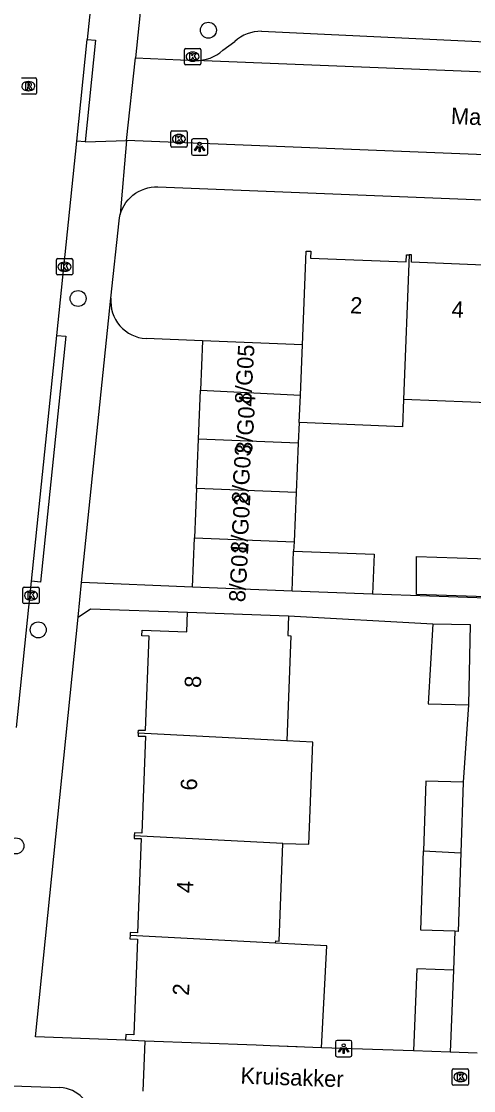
# Model space of a CAD drawing. Extents: x 161355 to 162026, y 386504 to 387459.
# Drawn here: x 161801.8 to 161829.5, y 386751.9 to 386817.3 of the extents above; entities that cross this region are included whole.
import ezdxf

# ---------------------------------------------------------------- set-up
doc = ezdxf.new("R2010")
doc.units = 0
for name, color, linetype in [('IMGEO_Boom', 7, 'Continuous'), ('IMGEO_Kolk', 7, 'Continuous'), ('IMGEO_Lichtpunt', 7, 'Continuous'), ('IMGEO_Muur', 7, 'Continuous'), ('IMGEO_Openbare_ruimte_label', 7, 'Continuous'), ('IMGEO_Pand', 7, 'Continuous'), ('IMGEO_Pand_nummerreeks', 7, 'Continuous'), ('IMGEO_Rijbaan_lokaal_open', 7, 'Continuous'), ('IMGEO_Rioolput', 7, 'Continuous'), ('IMGEO_Voetpad_gesloten', 7, 'Continuous'), ('IMGEO_Voetpad_open', 7, 'Continuous')]:
    doc.layers.add(name, color=color, linetype=linetype)

msp = doc.modelspace()

# ---------------------------------------------------------------- linework, layer by layer
at = {"layer": 'IMGEO_Boom'}
for centre in [(161813.273, 386816.801), (161805.291, 386800.37), (161802.851, 386780.075), (161801.484, 386766.842)]:
    msp.add_circle(centre, 0.489, dxfattribs=at)
at = {"layer": 'IMGEO_Kolk'}
for p, q in [((161811.808, 386814.755), (161811.808, 386815.607)), ((161811.883, 386815.681), (161812.735, 386815.681)), ((161812.296, 386815.461), (161812.321, 386815.461)), ((161812.809, 386815.607), (161812.809, 386814.755)), ((161812.735, 386814.681), (161811.883, 386814.681)), ((161812.319, 386814.901), (161812.294, 386814.901)), ((161810.968, 386809.712), (161810.968, 386810.564)), ((161811.043, 386810.638), (161811.895, 386810.638)), ((161811.456, 386810.418), (161811.481, 386810.418)), ((161811.969, 386810.564), (161811.969, 386809.712)), ((161811.895, 386809.638), (161811.043, 386809.638)), ((161811.479, 386809.858), (161811.454, 386809.858)), ((161804.035, 386802.814), (161804.887, 386802.814)), ((161803.96, 386801.888), (161803.96, 386802.74)), ((161804.448, 386802.594), (161804.473, 386802.594)), ((161804.961, 386802.74), (161804.961, 386801.888)), ((161804.887, 386801.814), (161804.035, 386801.814)), ((161804.471, 386802.034), (161804.446, 386802.034)), ((161801.907, 386781.756), (161801.907, 386782.608)), ((161801.982, 386782.682), (161802.834, 386782.682)), ((161802.908, 386782.608), (161802.908, 386781.756)), ((161802.418, 386781.902), (161802.393, 386781.902)), ((161802.395, 386782.462), (161802.42, 386782.462)), ((161802.834, 386781.682), (161801.982, 386781.682)), ((161828.209, 386752.26), (161828.209, 386753.112)), ((161828.284, 386753.186), (161829.136, 386753.186)), ((161829.21, 386753.112), (161829.21, 386752.26)), ((161828.72, 386752.406), (161828.695, 386752.406)), ((161828.697, 386752.966), (161828.722, 386752.966)), ((161829.136, 386752.186), (161828.284, 386752.186))]:
    msp.add_line(p, q, dxfattribs=at)
for points in [[(161811.808, 386814.755), (161811.808, 386815.607)], [(161811.883, 386815.681), (161812.735, 386815.681)], [(161812.129, 386815.381), (161812.252, 386815.381), (161812.252, 386815.23), (161812.382, 386815.381), (161812.546, 386815.381), (161812.4, 386815.23), (161812.553, 386814.981), (161812.401, 386814.981), (161812.316, 386815.145), (161812.252, 386815.078), (161812.252, 386814.981), (161812.129, 386814.981), (161812.129, 386815.381)], [(161812.809, 386815.607), (161812.809, 386814.755)], [(161812.735, 386814.681), (161811.883, 386814.681)], [(161810.968, 386809.712), (161810.968, 386810.564)], [(161811.043, 386810.638), (161811.895, 386810.638)], [(161811.289, 386810.338), (161811.412, 386810.338), (161811.412, 386810.187), (161811.542, 386810.338), (161811.706, 386810.338), (161811.56, 386810.187), (161811.713, 386809.938), (161811.561, 386809.938), (161811.476, 386810.102), (161811.412, 386810.035), (161811.412, 386809.938), (161811.289, 386809.938), (161811.289, 386810.338)], [(161811.969, 386810.564), (161811.969, 386809.712)], [(161811.895, 386809.638), (161811.043, 386809.638)], [(161804.035, 386802.814), (161804.887, 386802.814)], [(161803.96, 386801.888), (161803.96, 386802.74)], [(161804.281, 386802.514), (161804.404, 386802.514), (161804.404, 386802.363), (161804.534, 386802.514), (161804.698, 386802.514), (161804.552, 386802.363), (161804.705, 386802.114), (161804.553, 386802.114), (161804.468, 386802.278), (161804.404, 386802.211), (161804.404, 386802.114), (161804.281, 386802.114), (161804.281, 386802.514)], [(161804.961, 386802.74), (161804.961, 386801.888)], [(161804.887, 386801.814), (161804.035, 386801.814)], [(161801.907, 386781.756), (161801.907, 386782.608)], [(161801.982, 386782.682), (161802.834, 386782.682)], [(161802.908, 386782.608), (161802.908, 386781.756)], [(161802.228, 386782.382), (161802.351, 386782.382), (161802.351, 386782.231), (161802.481, 386782.382), (161802.645, 386782.382), (161802.499, 386782.231), (161802.652, 386781.982), (161802.5, 386781.982), (161802.415, 386782.146), (161802.351, 386782.079), (161802.351, 386781.982), (161802.228, 386781.982), (161802.228, 386782.382)], [(161802.834, 386781.682), (161801.982, 386781.682)], [(161828.209, 386752.26), (161828.209, 386753.112)], [(161828.284, 386753.186), (161829.136, 386753.186)], [(161829.21, 386753.112), (161829.21, 386752.26)], [(161828.53, 386752.886), (161828.653, 386752.886), (161828.653, 386752.735), (161828.783, 386752.886), (161828.947, 386752.886), (161828.801, 386752.735), (161828.954, 386752.486), (161828.802, 386752.486), (161828.717, 386752.65), (161828.653, 386752.583), (161828.653, 386752.486), (161828.53, 386752.486), (161828.53, 386752.886)], [(161829.136, 386752.186), (161828.284, 386752.186)]]:
    msp.add_lwpolyline(points, dxfattribs=at)
for centre, start, end in [((161811.885, 386815.605), 91.55205, 178.44795), ((161811.885, 386815.605), 91.55205, 178.44795), ((161812.733, 386815.605), 1.55205, 88.44795), ((161812.733, 386815.605), 1.55205, 88.44795), ((161811.885, 386814.757), 181.55205, 268.44795), ((161811.885, 386814.757), 181.55205, 268.44795), ((161812.733, 386814.757), 271.55205, 358.44795), ((161812.733, 386814.757), 271.55205, 358.44795), ((161811.045, 386810.562), 91.55205, 178.44795), ((161811.045, 386810.562), 91.55205, 178.44795), ((161811.893, 386810.562), 1.55205, 88.44795), ((161811.893, 386810.562), 1.55205, 88.44795), ((161811.045, 386809.714), 181.55205, 268.44795), ((161811.045, 386809.714), 181.55205, 268.44795), ((161811.893, 386809.714), 271.55205, 358.44795), ((161811.893, 386809.714), 271.55205, 358.44795), ((161804.037, 386802.738), 91.55205, 178.44795), ((161804.037, 386802.738), 91.55205, 178.44795), ((161804.885, 386802.738), 1.55205, 88.44795), ((161804.885, 386802.738), 1.55205, 88.44795), ((161804.037, 386801.89), 181.55205, 268.44795), ((161804.037, 386801.89), 181.55205, 268.44795), ((161804.885, 386801.89), 271.55205, 358.44795), ((161804.885, 386801.89), 271.55205, 358.44795), ((161801.984, 386782.606), 91.55205, 178.44795), ((161801.984, 386782.606), 91.55205, 178.44795), ((161802.832, 386782.606), 1.55205, 88.44795), ((161802.832, 386782.606), 1.55205, 88.44795), ((161801.984, 386781.758), 181.55205, 268.44795), ((161801.984, 386781.758), 181.55205, 268.44795), ((161802.832, 386781.758), 271.55205, 358.44795), ((161802.832, 386781.758), 271.55205, 358.44795), ((161828.286, 386753.11), 91.55205, 178.44795), ((161828.286, 386753.11), 91.55205, 178.44795), ((161829.134, 386753.11), 1.55205, 88.44795), ((161829.134, 386753.11), 1.55205, 88.44795), ((161828.286, 386752.262), 181.55205, 268.44795), ((161828.286, 386752.262), 181.55205, 268.44795), ((161829.134, 386752.262), 271.55205, 358.44795), ((161829.134, 386752.262), 271.55205, 358.44795)]:
    msp.add_arc(centre, 0.0765, start, end, dxfattribs=at)
for centre, major_axis, ratio, start_param, end_param in [((161812.295, 386815.181), (-0.387, 0.002), 0.722429, 4.712389, 7.853982), ((161812.32, 386815.181), (-0.39, 0.002), 0.717154, 1.570796, 4.712389), ((161811.455, 386810.138), (-0.387, 0.002), 0.722429, 4.712389, 7.853982), ((161811.48, 386810.138), (-0.39, 0.002), 0.717154, 1.570796, 4.712389), ((161804.447, 386802.314), (-0.387, 0.002), 0.722429, 4.712389, 7.853982), ((161804.472, 386802.314), (-0.39, 0.002), 0.717154, 1.570796, 4.712389), ((161802.394, 386782.182), (-0.387, 0.002), 0.722429, 4.712389, 7.853982), ((161802.419, 386782.182), (-0.39, 0.002), 0.717154, 1.570796, 4.712389), ((161828.696, 386752.686), (-0.387, 0.002), 0.722429, 4.712389, 7.853982), ((161828.721, 386752.686), (-0.39, 0.002), 0.717154, 1.570796, 4.712389)]:
    msp.add_ellipse(centre, major_axis=major_axis, ratio=ratio, start_param=start_param, end_param=end_param, dxfattribs=at)
at = {"layer": 'IMGEO_Lichtpunt'}
for p, q in [((161812.238, 386810.049), (161812.238, 386809.242)), ((161812.238, 386810.049), (161812.238, 386809.242)), ((161813.14, 386810.144), (161812.332, 386810.144)), ((161813.14, 386810.144), (161812.332, 386810.144)), ((161813.234, 386809.242), (161813.234, 386810.049)), ((161813.234, 386809.242), (161813.234, 386810.049)), ((161812.332, 386809.148), (161813.14, 386809.148)), ((161812.332, 386809.148), (161813.14, 386809.148)), ((161821.064, 386754.833), (161821.064, 386754.026)), ((161821.064, 386754.833), (161821.064, 386754.026)), ((161821.966, 386754.928), (161821.158, 386754.928)), ((161821.966, 386754.928), (161821.158, 386754.928)), ((161822.06, 386754.026), (161822.06, 386754.833)), ((161822.06, 386754.026), (161822.06, 386754.833)), ((161821.158, 386753.932), (161821.966, 386753.932)), ((161821.158, 386753.932), (161821.966, 386753.932))]:
    msp.add_line(p, q, dxfattribs=at)
for points in [[(161812.612, 386809.713), (161812.651, 386809.685), (161812.463, 386809.423), (161812.425, 386809.45), (161812.612, 386809.713)], [(161812.714, 386809.665), (161812.761, 386809.665), (161812.761, 386809.343), (161812.714, 386809.343), (161812.714, 386809.665)], [(161812.824, 386809.685), (161812.862, 386809.712), (161813.049, 386809.45), (161813.01, 386809.422), (161812.824, 386809.685)], [(161821.438, 386754.497), (161821.477, 386754.469), (161821.289, 386754.207), (161821.251, 386754.234), (161821.438, 386754.497)], [(161821.54, 386754.449), (161821.587, 386754.449), (161821.587, 386754.127), (161821.54, 386754.127), (161821.54, 386754.449)], [(161821.65, 386754.469), (161821.688, 386754.496), (161821.875, 386754.234), (161821.836, 386754.206), (161821.65, 386754.469)]]:
    msp.add_lwpolyline(points, dxfattribs=at)
for centre in [(161812.737, 386809.847), (161821.563, 386754.631)]:
    msp.add_circle(centre, 0.0994, dxfattribs=at)
for centre, start, end in [((161812.332, 386810.049), 90, 180), ((161812.332, 386810.049), 90, 180), ((161813.14, 386810.049), 0, 90), ((161813.14, 386810.049), 0, 90), ((161812.332, 386809.242), 180, 270), ((161812.332, 386809.242), 180, 270), ((161813.14, 386809.242), 270, 0), ((161813.14, 386809.242), 270, 360), ((161821.158, 386754.833), 90, 180), ((161821.158, 386754.833), 90, 180), ((161821.966, 386754.833), 0, 90), ((161821.966, 386754.833), 0, 90), ((161821.158, 386754.026), 180, 270), ((161821.158, 386754.026), 180, 270), ((161821.966, 386754.026), 270, 0), ((161821.966, 386754.026), 270, 360)]:
    msp.add_arc(centre, 0.0946, start, end, dxfattribs=at)
at = {"layer": 'IMGEO_Muur'}
msp.add_lwpolyline([(161818.714, 386754.546), (161817.064, 386754.602)], dxfattribs=at)
at = {"layer": 'IMGEO_Pand'}
for points in [[(161819.035, 386797.532), (161819.265, 386803.278), (161819.552, 386803.267), (161819.535, 386802.844), (161825.395, 386802.61), (161825.413, 386803.053), (161825.57, 386803.047)], [(161825.57, 386803.047), (161825.224, 386794.192)], [(161831.768, 386802.791), (161831.617, 386802.797), (161831.6, 386802.353), (161825.709, 386802.588), (161825.727, 386803.04), (161825.57, 386803.047)], [(161812.909, 386797.777), (161812.788, 386794.761)], [(161819.035, 386797.532), (161812.909, 386797.777)], [(161818.911, 386794.445), (161819.035, 386797.532)], [(161812.668, 386791.745), (161812.788, 386794.761)], [(161812.788, 386794.761), (161818.911, 386794.445)], [(161818.838, 386792.766), (161818.911, 386794.445)], [(161825.224, 386794.192), (161825.158, 386792.513), (161818.838, 386792.766)], [(161831.423, 386793.945), (161825.224, 386794.192)], [(161818.838, 386792.766), (161818.783, 386791.5)], [(161812.547, 386788.728), (161812.668, 386791.745)], [(161818.783, 386791.5), (161812.668, 386791.745)], [(161818.783, 386791.5), (161818.652, 386788.484)], [(161812.547, 386788.728), (161812.427, 386785.712)], [(161818.652, 386788.484), (161812.547, 386788.728)], [(161818.652, 386788.484), (161818.521, 386785.469)], [(161812.306, 386782.696), (161812.427, 386785.712)], [(161812.427, 386785.712), (161818.521, 386785.469)], [(161818.521, 386785.469), (161818.496, 386784.901)], [(161818.398, 386782.453), (161818.496, 386784.901)], [(161818.496, 386784.901), (161823.427, 386784.704), (161823.329, 386782.256)], [(161830.905, 386782.071), (161826.015, 386782.237), (161826.015, 386784.568), (161831.006, 386784.399)], [(161818.398, 386782.453), (161812.306, 386782.696)], [(161823.329, 386782.256), (161818.398, 386782.453)], [(161808.98, 386773.758), (161808.987, 386773.939), (161809.43, 386773.922), (161809.65, 386779.691), (161809.205, 386779.708), (161809.218, 386780.062), (161811.946, 386779.959), (161811.992, 386781.166)], [(161811.992, 386781.166), (161818.183, 386780.932)], [(161818.183, 386780.932), (161818.138, 386779.724), (161818.317, 386779.717), (161818.073, 386773.284)], [(161827.029, 386780.443), (161826.737, 386775.537), (161829.214, 386775.488)], [(161827.029, 386780.443), (161829.311, 386780.398), (161829.214, 386775.488)], [(161808.98, 386773.758), (161808.973, 386773.574), (161809.431, 386773.557), (161809.205, 386767.619), (161808.738, 386767.636), (161808.731, 386767.47)], [(161818.073, 386773.284), (161808.98, 386773.758)], [(161817.834, 386766.996), (161819.434, 386766.94), (161819.671, 386773.197), (161818.073, 386773.284)], [(161828.875, 386770.738), (161826.594, 386770.813), (161826.454, 386766.547)], [(161828.875, 386770.738), (161828.734, 386766.428)], [(161808.731, 386767.47), (161808.725, 386767.305), (161809.154, 386767.289), (161808.935, 386761.515), (161808.481, 386761.533), (161808.474, 386761.348)], [(161817.834, 386766.996), (161808.731, 386767.47)], [(161817.391, 386760.883), (161817.399, 386761.029), (161817.607, 386761.012), (161817.834, 386766.996)], [(161828.369, 386761.615), (161826.294, 386761.683), (161826.454, 386766.547)], [(161826.454, 386766.547), (161828.734, 386766.428)], [(161828.734, 386766.428), (161828.575, 386761.608), (161828.369, 386761.615)], [(161808.474, 386761.348), (161808.466, 386761.158), (161808.933, 386761.14), (161808.71, 386755.267), (161808.212, 386755.286), (161808.199, 386754.939)], [(161817.391, 386760.883), (161808.474, 386761.348)], [(161820.199, 386754.483), (161820.524, 386760.72), (161817.391, 386760.883)], [(161828.283, 386759.223), (161826.048, 386759.315), (161825.842, 386754.299)], [(161828.283, 386759.223), (161828.077, 386754.207)], [(161809.386, 386754.894), (161808.199, 386754.939)], [(161820.199, 386754.483), (161817.064, 386754.602), (161816.207, 386754.635), (161809.386, 386754.894)], [(161828.077, 386754.207), (161825.842, 386754.299)]]:
    msp.add_lwpolyline(points, dxfattribs=at)
at = {"layer": 'IMGEO_Rijbaan_lokaal_open'}
for points in [[(161807.365, 386830.715), (161805.846, 386816.239)], [(161805.206, 386810.004), (161805.846, 386816.239)], [(161808.25, 386810.055), (161808.811, 386815.104)], [(161808.811, 386815.104), (161812.486, 386814.946)], [(161856.748, 386813.177), (161812.486, 386814.946)], [(161803.985, 386798.113), (161805.206, 386810.004)], [(161861.323, 386807.92), (161808.25, 386810.055)], [(161802.439, 386783.05), (161803.985, 386798.113)], [(161801.521, 386774.099), (161802.439, 386783.05)]]:
    msp.add_lwpolyline(points, dxfattribs=at)
at = {"layer": 'IMGEO_Rioolput'}
for p, q in [((161801.818, 386813.877), (161802.67, 386813.877)), ((161802.231, 386813.657), (161802.256, 386813.657)), ((161802.744, 386813.803), (161802.744, 386812.951)), ((161802.67, 386812.877), (161801.818, 386812.877)), ((161802.254, 386813.097), (161802.229, 386813.097))]:
    msp.add_line(p, q, dxfattribs=at)
for points in [[(161801.818, 386813.877), (161802.67, 386813.877)], [(161802.332, 386813.575), (161802.08, 386813.577), (161802.08, 386813.177)], [(161802.08, 386813.177), (161802.204, 386813.177), (161802.204, 386813.339), (161802.215, 386813.339)], [(161802.258, 386813.496), (161802.204, 386813.496), (161802.204, 386813.415)], [(161802.204, 386813.415), (161802.256, 386813.415)], [(161802.262, 386813.31), (161802.333, 386813.177), (161802.473, 386813.177), (161802.408, 386813.303)], [(161802.744, 386813.803), (161802.744, 386812.951)], [(161802.67, 386812.877), (161801.818, 386812.877)]]:
    msp.add_lwpolyline(points, dxfattribs=at)
for centre, radius, start, end in [((161802.214, 386813.286), 0.0533, 26.02933, 88.69889), ((161802.24, 386813.604), 0.19, 274.7715, 282.96867), ((161802.264, 386813.4), 0.0964, 77.00612, 93.18647), ((161802.278, 386813.457), 0.0378, 276.66336, 79.67722), ((161802.331, 386813.465), 0.109, 350.36119, 89.41601), ((161802.329, 386813.465), 0.112, 277.58423, 350.98172), ((161802.313, 386813.25), 0.108, 29.51342, 73.79051), ((161802.668, 386813.801), 0.0765, 1.55205, 88.44795), ((161802.668, 386813.801), 0.0765, 1.55205, 88.44795), ((161802.668, 386812.953), 0.0765, 271.55205, 358.44795), ((161802.668, 386812.953), 0.0765, 271.55205, 358.44795)]:
    msp.add_arc(centre, radius, start, end, dxfattribs=at)
for centre, major_axis, ratio, start_param, end_param in [((161802.23, 386813.377), (-0.387, 0.002), 0.722429, 4.712389, 7.853982), ((161802.255, 386813.377), (-0.39, 0.002), 0.717154, 1.570796, 4.712389)]:
    msp.add_ellipse(centre, major_axis=major_axis, ratio=ratio, start_param=start_param, end_param=end_param, dxfattribs=at)
at = {"layer": 'IMGEO_Voetpad_gesloten'}
for points in [[(161805.296, 386780.846), (161805.511, 386782.966)], [(161812.306, 386782.696), (161805.511, 386782.966)], [(161838.45, 386781.728), (161823.329, 386782.256)], [(161805.296, 386780.846), (161806.062, 386781.358), (161811.992, 386781.166)], [(161818.183, 386780.932), (161827.029, 386780.443)], [(161829.214, 386775.488), (161828.875, 386770.738)], [(161828.369, 386761.615), (161828.283, 386759.223)], [(161829.735, 386754.147), (161828.077, 386754.207)]]:
    msp.add_lwpolyline(points, dxfattribs=at)
at = {"layer": 'IMGEO_Voetpad_open'}
for points in [[(161809.52, 386821.963), (161809.504, 386821.869), (161808.811, 386815.104)], [(161816.522, 386816.734), (161834.57, 386815.884), (161852.847, 386815.353)], [(161805.846, 386816.239), (161806.356, 386816.194), (161805.73, 386809.957)], [(161814.152, 386815.573), (161814.895, 386816.113)], [(161805.73, 386809.957), (161805.206, 386810.004)], [(161805.73, 386809.957), (161808.25, 386810.055)], [(161808.25, 386810.055), (161807.869, 386805.505)], [(161807.869, 386805.505), (161807.933, 386805.701), (161808.014, 386805.891), (161808.111, 386806.073), (161808.225, 386806.246), (161808.353, 386806.408), (161808.496, 386806.557), (161808.651, 386806.694), (161808.817, 386806.816), (161808.994, 386806.922), (161809.18, 386807.012), (161809.373, 386807.086), (161809.572, 386807.142), (161809.775, 386807.179), (161809.981, 386807.199), (161810.187, 386807.2), (161871.979, 386804.738)], [(161807.308, 386800.395), (161807.799, 386805.131), (161807.824, 386805.304), (161807.869, 386805.505)], [(161805.511, 386782.966), (161807.308, 386800.395)], [(161803.985, 386798.113), (161804.535, 386798.063), (161802.995, 386782.999), (161802.439, 386783.05)], [(161812.909, 386797.777), (161809.456, 386797.915)], [(161808.199, 386754.939), (161802.683, 386755.141), (161805.296, 386780.846)], [(161809.386, 386754.894), (161809.266, 386751.829)], [(161825.842, 386754.299), (161820.199, 386754.483)], [(161801.257, 386752.147), (161804.181, 386752.042)]]:
    msp.add_lwpolyline(points, dxfattribs=at)
for centre, radius, start, end in [((161816.471, 386814.426), 2.308, 88.72754, 133.05458), ((161812.533, 386817.348), 2.403, 268.88006, 312.36765), ((161809.573, 386800.187), 2.275, 174.74108, 267.0525), ((161804.104, 386750.038), 2.005, 358.90925, 87.80111)]:
    msp.add_arc(centre, radius, start, end, dxfattribs=at)

# ---------------------------------------------------------------- texts
at = {"layer": 'IMGEO_Openbare_ruimte_label'}
for s, rotation, p in [('Maalakker', 357.59259, (161828.116, 386811.062)), ('Kruisakker', 357.93618, (161815.228, 386752.285))]:
    msp.add_text(s, height=1, rotation=rotation, dxfattribs=at).set_placement(p)
at = {"layer": 'IMGEO_Pand_nummerreeks'}
for s, rotation, p in [('2', 357.7139, (161821.945, 386799.465)), ('4', 357.71354, (161828.157, 386799.217)), ('8/G05', 86.56637, (161815.886, 386793.882)), ('8/G04', 86.56819, (161815.948, 386790.834)), ('8/G03', 86.56637, (161815.7, 386787.786)), ('8/G02', 86.56637, (161815.637, 386784.732)), ('8/G01', 86.56637, (161815.523, 386781.752)), ('8', 87.79432, (161812.81, 386776.508)), ('6', 87.79665, (161812.568, 386770.222)), ('4', 87.79665, (161812.326, 386763.94)), ('2', 87.79432, (161812.085, 386757.658))]:
    msp.add_text(s, height=1, rotation=rotation, dxfattribs=at).set_placement(p)

doc.saveas('drawing.dxf')
